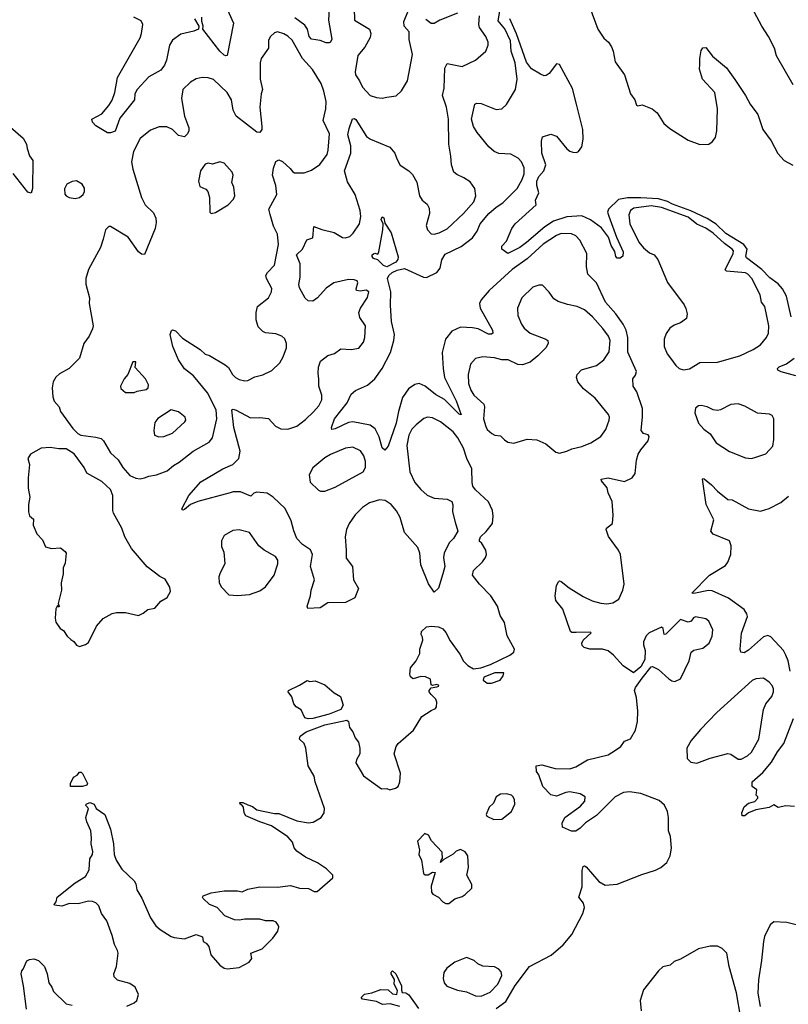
# Model space of a CAD drawing. Extents: x 1550320 to 1685906, y 509093 to 640511.
# Tile 509 of 532: x 1627840 to 1633044, y 629999 to 636668. Entities that reach past the tile are written whole.
import ezdxf

# ---------------------------------------------------------------- set-up
doc = ezdxf.new("R2010")
doc.units = 0

msp = doc.modelspace()

# ---------------------------------------------------------------- linework, layer by layer
at = {"layer": '0CON20XD'}
for points in [[(1629937.6, 636782.4), (1629930.3, 636665), (1629954.2, 636535.8), (1629945, 636516.7), (1629935, 636512), (1629915, 636512.5), (1629875, 636527.8), (1629815, 636535.4), (1629800, 636555), (1629788.2, 636605), (1629771, 636631), (1629701.7, 636681.7)], [(1629235, 636760), (1629286.9, 636645), (1629243.3, 636426.7), (1629235, 636422.5), (1629225, 636428), (1629194.3, 636455), (1629080, 636605), (1629082.5, 636625), (1629072.5, 636655), (1629073.3, 636685)], [(1631634.2, 631425.8), (1631565, 631437.3), (1631536.8, 631433.2), (1631475, 631409.2), (1631435, 631418.8), (1631382.9, 631475), (1631355, 631552.5), (1631340, 631575), (1631337.5, 631615), (1631375, 631622), (1631465.4, 631595.4), (1631565, 631594.5), (1631605, 631608.1), (1631685, 631654), (1631825, 631688.8), (1631875, 631720), (1631910, 631745), (1631935, 631782), (1631975, 631796.7), (1632010, 631855), (1632022.9, 631915), (1632025.5, 631985), (1632015, 632077.5), (1632003.2, 632125), (1632009.2, 632145), (1632055, 632208.1), (1632114.6, 632285.4), (1632125, 632288), (1632166.1, 632266.1), (1632234.2, 632204.2), (1632255, 632190), (1632275, 632186.2), (1632315, 632203.8), (1632372.5, 632325), (1632386, 632385), (1632405, 632398.6), (1632465, 632410.8), (1632507.1, 632445), (1632527.8, 632492.2), (1632533.3, 632535), (1632505, 632593.3), (1632485, 632609.2), (1632415, 632623.1), (1632402.1, 632617.9), (1632385.2, 632594.8), (1632365, 632587.5), (1632315, 632605.3), (1632215, 632506), (1632203.3, 632505), (1632196.7, 632545), (1632185, 632553.1), (1632101.4, 632515), (1632081.9, 632495), (1632063.1, 632455), (1632062.9, 632435), (1632075.7, 632395), (1632071.9, 632335), (1632045, 632285.8), (1631995, 632244), (1631925, 632291.2), (1631860.8, 632365), (1631825, 632394.2), (1631785, 632405.6), (1631700, 632405), (1631662.5, 632415), (1631649.3, 632429.3), (1631646.2, 632445), (1631656, 632465), (1631708.8, 632515), (1631705, 632520), (1631606.5, 632516.5), (1631578, 632518), (1631568.8, 632525), (1631516.2, 632675), (1631468.8, 632735), (1631466.2, 632765), (1631474.2, 632835.8), (1631488.3, 632861.7), (1631495, 632866.7), (1631505, 632863.8), (1631559.1, 632819.1), (1631655, 632760.5), (1631715, 632731.1), (1631775, 632715.6), (1631815, 632710.8), (1631855, 632718), (1631895.6, 632744.4), (1631924.2, 632805), (1631932, 632845), (1631908.6, 633045), (1631894.2, 633075), (1631827.3, 633167.3), (1631810, 633215), (1631812.5, 633225), (1631852.5, 633255), (1631858, 633312), (1631852, 633405), (1631823.6, 633463.6), (1631816.8, 633496.8), (1631778.8, 633545), (1631777.5, 633555), (1631825, 633565.8), (1631935, 633540), (1631985.9, 633564.1), (1632006, 633594), (1632015.8, 633685), (1632027.1, 633725), (1632044.5, 633755.5), (1632095.8, 633815), (1632101.2, 633845), (1632095, 633856.7), (1632062.5, 633865), (1632048.8, 633885), (1632057.7, 633977.7), (1632055.8, 634035.8), (1632017.9, 634147.9), (1631992.5, 634185), (1631991.2, 634235), (1632009.5, 634260.5), (1632016, 634285), (1631956.8, 634416.8), (1631957.5, 634515), (1631945.9, 634565), (1631925.9, 634605.9), (1631876.6, 634675), (1631805.2, 634755.2), (1631744.6, 634885), (1631686.9, 634945), (1631678.1, 634995), (1631680.6, 635085), (1631631.4, 635175), (1631604.7, 635204.7), (1631575, 635218.2), (1631505, 635220), (1631475, 635207.1), (1631385, 635148.8), (1631275, 635047.5), (1631175, 634977.3), (1631019.1, 634835), (1630965, 634771.4), (1630953.9, 634745), (1630957.9, 634715), (1631041.4, 634565), (1631043.8, 634545), (1631035, 634538), (1631015, 634538.9), (1630945, 634574.5), (1630905, 634581.2), (1630825, 634585.4), (1630765, 634558.9), (1630723.8, 634505), (1630701.3, 634415), (1630706.5, 634305), (1630715.8, 634245.8), (1630795, 634087.5), (1630828.3, 633991.7), (1630815, 633995.8), (1630715, 634095.6), (1630655, 634129.5), (1630585, 634187.1), (1630545, 634203.3), (1630515, 634197.5), (1630472.6, 634167.4), (1630431.2, 634108.8), (1630403.8, 634015), (1630388.4, 633935), (1630335, 633780), (1630313, 633753), (1630295, 633767.5), (1630286.2, 633793.8), (1630272.5, 633842.5), (1630247, 633897), (1630212.2, 633922.2), (1630095, 633945.5), (1630065, 633940.6), (1629976.7, 633896.7), (1629952.5, 633892.5), (1629950, 633905), (1629971.2, 633965), (1630057.6, 634072.4), (1630085, 634132.5), (1630114.3, 634155.7), (1630195, 634192.2), (1630244.2, 634235.8), (1630293.4, 634306.6), (1630351.1, 634415), (1630373.6, 634495), (1630377.1, 634535), (1630358.1, 634625), (1630350, 634735), (1630353.4, 634825), (1630329.5, 634915), (1630338.1, 634935), (1630360.9, 634955), (1630395, 634972.8), (1630445, 634983.1), (1630574.6, 634924.6), (1630595, 634922.5), (1630664.4, 634955), (1630686, 634985), (1630698.2, 635041.8), (1630720.9, 635079.1), (1630828.1, 635131.9), (1630905, 635191.8), (1630936.9, 635235), (1630956.7, 635285), (1631015.5, 635355), (1631065, 635398.5), (1631112, 635428), (1631207.5, 635525), (1631242.5, 635585), (1631256.6, 635625), (1631256.2, 635665), (1631236.7, 635705), (1631215, 635729.4), (1631165, 635757.5), (1631085, 635762.7), (1631052.5, 635775), (1631016.9, 635806.9), (1630937.3, 635905), (1630911.8, 635945), (1630899.7, 635995), (1630922, 636095), (1630935, 636102), (1630965, 636100.8), (1631065, 636060.8), (1631105, 636064), (1631136.9, 636093.1), (1631197.8, 636195), (1631207.9, 636265), (1631194.2, 636375), (1631168, 636455), (1631164, 636525), (1631125, 636606.2), (1631079.6, 636659.6), (1631090.7, 636725)], [(1630104.2, 636745), (1630105.8, 636665.8), (1630207.5, 636605), (1630217.5, 636575), (1630213.3, 636546.7), (1630177.6, 636482.4), (1630129.4, 636425), (1630111.1, 636315), (1630113.1, 636295), (1630141.4, 636255), (1630161.1, 636211.1), (1630213.3, 636155), (1630255, 636141.2), (1630295, 636136.2)], [(1630295, 636136.2), (1630325, 636143.3), (1630388.3, 636151.7), (1630425, 636187.5), (1630465.8, 636254.2), (1630498.3, 636431.7), (1630475.7, 636535), (1630477.5, 636585), (1630443.3, 636623.3), (1630441.5, 636655), (1630470.4, 636725)], [(1630805, 636711.9), (1630685, 636665.8), (1630645, 636642.5), (1630625, 636643.4), (1630588.6, 636668.6)], [(1631700.4, 636750.4), (1631753.6, 636605), (1631795, 636543.5), (1631826, 636516), (1631846.7, 636485), (1631858.8, 636455), (1631872.1, 636382.1), (1631934.1, 636294.1), (1631974.4, 636165), (1632004.5, 636124.5), (1632015, 636090), (1632025, 636085.8), (1632055, 636091.1), (1632122, 636065), (1632155, 636037.5), (1632200.6, 635965), (1632241.6, 635931.6), (1632365, 635852.9), (1632445, 635822.5), (1632505.4, 635824.6), (1632528.3, 635841.7), (1632550.4, 635869.6), (1632561.1, 635915), (1632564.5, 636065), (1632546.2, 636176.2), (1632463.5, 636265), (1632443.8, 636333.8), (1632444.4, 636365.6), (1632444.4, 636405.6), (1632455, 636460), (1632465, 636477.5), (1632485, 636478.8), (1632530.3, 636420.3), (1632625, 636341.4), (1632683.1, 636263.1), (1632754.5, 636155), (1632786, 636096), (1632836.6, 636026.6), (1632871.2, 635925), (1632927.6, 635847.6), (1632972.7, 635762.7), (1633015, 635714.5), (1633075, 635683.6)], [(1633077, 636227), (1632965, 636423.3), (1632950.8, 636475), (1632910.8, 636555), (1632863.8, 636623.8), (1632812.2, 636722.2)], [(1629023.3, 636675), (1629052.5, 636625), (1629050, 636605), (1629019.2, 636590.8), (1628930.4, 636569.6), (1628875, 636530.6), (1628854.7, 636495), (1628833.5, 636395), (1628819.2, 636360.8), (1628795, 636326.7), (1628755.5, 636304.5), (1628715, 636281.2), (1628635, 636196.2), (1628619.2, 636165), (1628616.2, 636125), (1628517.9, 636002.1), (1628485, 635913.3), (1628455, 635902.5), (1628435, 635902.5), (1628355, 635948.8), (1628332.5, 635975), (1628327.5, 635995), (1628395, 636030), (1628443, 636087), (1628465, 636123.3), (1628484.4, 636175), (1628502.4, 636277.6), (1628655, 636546), (1628665.4, 636575), (1628673.3, 636635), (1628661.1, 636661.1), (1628612.5, 636685)], [(1630625, 632560), (1630675, 632556.2), (1630705, 632542.5), (1630725, 632517.5), (1630755, 632460), (1630820.9, 632370.9), (1630845, 632324), (1630873.8, 632295), (1630912, 632272), (1630961.7, 632278.3), (1631028.1, 632301.9), (1631159.4, 632365), (1631185.7, 632385), (1631190, 632405), (1631140, 632495), (1631121.2, 632585), (1631093.4, 632633.4), (1631075.4, 632695.4), (1631030.6, 632765), (1630954, 632845), (1630906.2, 632905), (1630912.7, 632937.3), (1630973.9, 632996.1), (1630993.3, 633025), (1631000, 633045), (1630996.2, 633075), (1630966.7, 633125), (1630953.3, 633135), (1630953.8, 633145), (1630960, 633165), (1630998.3, 633201.7), (1631040, 633255), (1631046.2, 633305), (1631041.2, 633345), (1631015, 633403.3), (1630925, 633483.3), (1630908.3, 633508.3), (1630902.5, 633532.5), (1630901.1, 633625), (1630866.9, 633696.9), (1630844, 633765), (1630805.7, 633835.7), (1630775, 633877.5), (1630688, 633945), (1630635, 633971.4), (1630600, 633975), (1630575, 633967.5), (1630523.1, 633925), (1630495, 633894.3), (1630473.4, 633853.4), (1630461.2, 633785), (1630481.1, 633605), (1630515, 633533.1), (1630555, 633485.6), (1630598.6, 633448.6), (1630645, 633427.1), (1630735, 633421.4), (1630765.8, 633405.8), (1630771.7, 633381.7), (1630770, 633335), (1630788.8, 633265), (1630806.7, 633205), (1630776.7, 633155), (1630746.7, 633125), (1630714.5, 633055.5), (1630710, 633025), (1630718, 632965), (1630705.8, 632915), (1630675, 632817.5), (1630645, 632790), (1630607.3, 632847.3), (1630555.8, 632975), (1630548.5, 633055), (1630535, 633093.8), (1630445, 633194), (1630415.9, 633295.9), (1630391.9, 633341.9), (1630354.4, 633385), (1630315, 633410.5), (1630275, 633416.8), (1630207.5, 633395), (1630160, 633365), (1630110.9, 633315), (1630070, 633255), (1630052.9, 633215), (1630044.5, 633165), (1630049.5, 633075), (1630050.5, 633020.5), (1630093.8, 632965), (1630100, 632875), (1630133.3, 632815), (1630108.3, 632751.7), (1630045, 632720), (1629925, 632718.8), (1629875, 632684), (1629791.2, 632681.2), (1629786.7, 632695), (1629808.8, 632765), (1629812.5, 632805), (1629835.8, 632874.2), (1629809.2, 632965), (1629822, 633045), (1629807.7, 633077.7), (1629755, 633112.9), (1629715.7, 633155), (1629695.6, 633205.6), (1629678.6, 633275), (1629636.6, 633356.6), (1629555, 633434.6), (1629515, 633461.8), (1629445, 633468.9), (1629425, 633460.8), (1629405, 633440), (1629335, 633469.5), (1629285, 633469.4), (1629265, 633463.3), (1629045, 633404.2), (1628996, 633384), (1628955, 633350), (1628945, 633346.7), (1628936.7, 633355), (1628983.8, 633445), (1629065, 633538), (1629214.2, 633625), (1629282.9, 633655), (1629324.5, 633695), (1629332.7, 633745), (1629289.2, 633905), (1629275, 634026.2), (1629285, 634030), (1629305, 634024.4), (1629401.3, 633971.3), (1629465, 633974.4), (1629525, 633966), (1629571.4, 633915), (1629607, 633897), (1629655, 633895.5), (1629716.2, 633916.2), (1629775, 633960), (1629828.5, 634011.5), (1629865, 634053.1), (1629886, 634094), (1629885.5, 634125), (1629864, 634185), (1629865.9, 634234.1), (1629860, 634275), (1629862.2, 634315), (1629875.7, 634355), (1629925, 634394.3), (1629972.2, 634407.8), (1630015, 634438.9), (1630085, 634434.2), (1630135, 634443.8), (1630168, 634485), (1630177.5, 634515), (1630180.8, 634595), (1630141.7, 634651.7), (1630135.6, 634685), (1630147.8, 634715), (1630195, 634786), (1630204.5, 634824.5), (1630185.8, 634835.8), (1630145, 634830.6), (1630121.2, 634835), (1630116.9, 634845), (1630128.5, 634885), (1630125, 634900), (1630105, 634907.1), (1630065, 634907.7), (1629966, 634885), (1629915, 634848.9), (1629856, 634784), (1629825, 634762.5), (1629792.5, 634765), (1629773, 634783), (1629735, 634851.2), (1629729.6, 634875), (1629738.9, 634925), (1629738.2, 635015), (1629712.8, 635075), (1629755.5, 635115), (1629783.4, 635176.6), (1629825, 635190), (1629832.3, 635267.7), (1629885, 635246.2), (1629967.8, 635227.8), (1630025, 635193.1), (1630045, 635191.1), (1630075, 635200.6), (1630098.3, 635221.7), (1630140.6, 635285), (1630150, 635335), (1630145.4, 635375), (1630110, 635485), (1630059.9, 635569.9), (1630037.8, 635645), (1630082.5, 635765), (1630081.4, 635815), (1630062.4, 635887.6), (1630070.9, 635930.9), (1630092.5, 635997.5), (1630105, 635999.2), (1630115, 635992.9), (1630187.1, 635877.1), (1630215, 635859.1), (1630346, 635805), (1630380.8, 635765), (1630392.5, 635725), (1630415, 635683.3), (1630475, 635644), (1630500.3, 635620.3), (1630528.3, 635568.3), (1630545.8, 635475), (1630565, 635446), (1630598.3, 635418.3), (1630612.4, 635392.4), (1630614.4, 635355), (1630591.2, 635275), (1630600, 635245), (1630625, 635217.5), (1630645, 635215.6), (1630680, 635225), (1630735, 635251.9), (1630845, 635355.6), (1630914.3, 635435), (1630927.1, 635475), (1630921.2, 635525), (1630889.7, 635569.7), (1630847.1, 635597.1), (1630798.8, 635618.8), (1630780, 635635), (1630764, 635685), (1630760, 635745), (1630744.4, 635825), (1630742.2, 635995), (1630730.5, 636075), (1630703.5, 636155), (1630713.6, 636205), (1630719.1, 636340.9), (1630735, 636371.2), (1630835, 636351.4), (1630926.2, 636395), (1630996, 636455), (1631012, 636495), (1631010.8, 636515), (1630995.7, 636555), (1630952.2, 636615), (1630947.8, 636635), (1630952.5, 636695)], [(1633063.4, 634655), (1633031.6, 634795), (1633005.3, 634845), (1632975, 634879.7), (1632919, 634919), (1632865.9, 634975.9), (1632760.4, 635055), (1632756.5, 635066.5), (1632765.5, 635115), (1632743.5, 635145), (1632620.3, 635220.3), (1632555, 635282.5), (1632495, 635320.8), (1632385, 635373.1), (1632259.3, 635419.3), (1632225, 635437.1), (1632165, 635453.8), (1632045, 635462.8), (1631955, 635461), (1631895, 635450.1), (1631827.1, 635385), (1631820, 635365), (1631827.7, 635337.7), (1631879.6, 635195), (1631925.8, 635095), (1631923.6, 635066.4), (1631905, 635053.3), (1631885, 635052.5), (1631876.7, 635065), (1631868.7, 635098.7), (1631845, 635138.8), (1631825.5, 635195), (1631778.2, 635258.2), (1631705, 635313.4), (1631645, 635340.4), (1631545, 635333), (1631455, 635304), (1631395.7, 635264.3), (1631271, 635159), (1631225.6, 635125), (1631145, 635083.8), (1631103.3, 635113.3), (1631103.3, 635135), (1631135, 635167.5), (1631172.5, 635255), (1631194.3, 635285), (1631336, 635415), (1631332.9, 635445), (1631354.4, 635495), (1631340.3, 635545), (1631340.3, 635575), (1631355, 635605.6), (1631387.9, 635645), (1631401.8, 635685), (1631374.7, 635765), (1631373.8, 635846.2), (1631380, 635875), (1631435, 635892.5), (1631475, 635878.8), (1631545, 635794.3), (1631565, 635778.1), (1631585, 635771.4), (1631610.5, 635769.5), (1631623.3, 635775), (1631645, 635808), (1631655, 635860), (1631652.1, 635925), (1631609.7, 636095), (1631582.9, 636202.9), (1631495, 636365.8), (1631475, 636368.6), (1631425, 636304.3), (1631405, 636289.2), (1631391.7, 636288.3), (1631365, 636298.5), (1631306, 636336), (1631271, 636381), (1631203.3, 636573.3), (1631158.4, 636675)], [(1628655, 633558.9), (1628685, 633564.6), (1628715, 633576.2), (1628765, 633584.4), (1628838.3, 633611.7), (1628880.3, 633649.7), (1628919.5, 633670.5), (1629015, 633745.6), (1629123, 633807), (1629145.6, 633835), (1629174.1, 633965), (1629169.2, 634025), (1629111.7, 634141.7), (1629016.1, 634255), (1628955, 634303.6), (1628913.9, 634365), (1628876, 634455), (1628858.8, 634535), (1628867, 634563), (1628875, 634567.5), (1628895, 634561.2), (1628941.7, 634511.7), (1629062, 634435), (1629095, 634403.3), (1629125, 634392.9), (1629231.4, 634331.4), (1629252.4, 634312.4), (1629281.4, 634265), (1629301.2, 634245), (1629325, 634230.8), (1629365, 634222), (1629385, 634224.2), (1629431.3, 634248.7), (1629486.4, 634263.6), (1629547.6, 634292.4), (1629600.8, 634345), (1629622.5, 634385), (1629646, 634445), (1629646.2, 634475), (1629635.8, 634505.8), (1629614.2, 634524.2), (1629575, 634540), (1629505, 634547.1), (1629485.6, 634555.6), (1629455, 634588.8), (1629440, 634635), (1629440, 634685), (1629449.2, 634725), (1629523.8, 634785), (1629545.7, 634824.3), (1629547, 634847), (1629510, 634915), (1629506.9, 634935), (1629518.1, 634955), (1629565.6, 635005), (1629591.1, 635145), (1629585.3, 635215.3), (1629558.9, 635268.9), (1629535, 635348.8), (1629527.1, 635385), (1629581.1, 635485), (1629574.5, 635545), (1629552.2, 635615), (1629558.3, 635661.7), (1629575, 635706.7), (1629595, 635718), (1629618.3, 635708.3), (1629670.9, 635660.9), (1629687.9, 635637.9), (1629701.3, 635631.3), (1629765, 635631.9), (1629815, 635648.6), (1629871.9, 635688.1), (1629921.1, 635755), (1629928.9, 635785), (1629938.2, 635895), (1629895.5, 635985.5), (1629913.6, 636065), (1629913.8, 636115), (1629899.2, 636185), (1629880, 636235), (1629821.7, 636331.7), (1629754.4, 636405), (1629685, 636530), (1629655, 636557.5), (1629627, 636573), (1629585, 636586.7), (1629565, 636580), (1629537.5, 636555), (1629525, 636530), (1629523.9, 636476.1), (1629475.6, 636405), (1629466.9, 636375), (1629468.6, 636265), (1629484.4, 636195), (1629474.4, 636165), (1629465.5, 636075), (1629478.6, 635945), (1629478, 635925), (1629466.7, 635905), (1629445, 635905.8), (1629305, 636015.8), (1629285.5, 636055.5), (1629273.8, 636125), (1629245, 636175.6), (1629152.4, 636262.4), (1629115.8, 636274.2), (1629075, 636277.5), (1629035, 636268), (1628996.2, 636245), (1628944.4, 636195.6), (1628934.2, 636134.2), (1628955.5, 636015), (1628975, 635960), (1628984.4, 635935), (1628984.4, 635915), (1628975, 635894.2), (1628954.5, 635875.5), (1628914.1, 635884.1), (1628875, 635925.5), (1628835, 635942.2), (1628785, 635941.9), (1628725, 635920), (1628655, 635864.2), (1628609.1, 635775), (1628596.4, 635705), (1628606.4, 635655), (1628665, 635463.3), (1628689.2, 635415), (1628745, 635361.2), (1628762, 635325), (1628764, 635295), (1628755.8, 635255), (1628685, 635077.5), (1628665, 635080), (1628645, 635096.2), (1628574.5, 635194.5), (1628455, 635266.7), (1628443, 635267), (1628420, 635245), (1628405, 635182.5), (1628386.7, 635125), (1628304.6, 634975.4), (1628287.8, 634915), (1628287.9, 634877.9), (1628312.5, 634785), (1628310, 634745), (1628336.7, 634595), (1628333.3, 634575), (1628308.8, 634525), (1628273.8, 634475), (1628244, 634375), (1628175, 634306), (1628110, 634270), (1628083.6, 634246.4), (1628065.4, 634215), (1628058.8, 634175), (1628064.2, 634114.2), (1628073.1, 634085), (1628107.1, 634045), (1628115.8, 634015), (1628198.8, 633898.8), (1628232.5, 633865), (1628254, 633854), (1628355, 633841.2), (1628390.5, 633830.5), (1628406.2, 633815), (1628454.3, 633735), (1628506.7, 633686.7), (1628537.3, 633635), (1628585, 633581.5), (1628625, 633562.7), (1628655, 633558.9)], [(1627726.2, 635985), (1627863.3, 635865), (1627886.7, 635825), (1627890, 635795), (1627906.4, 635746.4), (1627928.8, 635715), (1627925.7, 635524.3), (1627916.7, 635493.3), (1627895, 635500), (1627795.7, 635625.7)], [(1629136.4, 635356.4), (1629165, 635362), (1629250.8, 635415), (1629287.9, 635452.1), (1629296.2, 635475), (1629290, 635535), (1629276.4, 635566.4), (1629284, 635615), (1629278.1, 635635), (1629225, 635695.8), (1629195, 635706.2), (1629145, 635690), (1629115, 635696.2), (1629095, 635689.2), (1629064.5, 635645), (1629050.5, 635575), (1629058.8, 635538.8), (1629100.7, 635520.7), (1629113.9, 635503.9), (1629123.9, 635463.9), (1629126.7, 635365), (1629136.4, 635356.4)], [(1628215, 635457.5), (1628245, 635464.2), (1628268.8, 635485), (1628277.5, 635505), (1628277.9, 635527.9), (1628263.2, 635553.2), (1628225, 635575.8), (1628195, 635572.5), (1628158, 635555), (1628142.3, 635522.3), (1628145.9, 635485.9), (1628154.3, 635474.3), (1628175, 635464), (1628215, 635457.5)], [(1632335, 634296.7), (1632375, 634304.5), (1632444.6, 634345.4), (1632565, 634348.5), (1632715, 634391.8), (1632805, 634435.5), (1632855, 634466.7), (1632896.9, 634515), (1632909.4, 634545), (1632913.1, 634595), (1632885.5, 634725.5), (1632863.5, 634755), (1632854.5, 634804.5), (1632796.5, 634915), (1632770.6, 634945), (1632755, 634953.1), (1632625, 634964.6), (1632617.3, 634975), (1632670.5, 635085), (1632671.9, 635101.9), (1632665, 635114.5), (1632611.3, 635151.3), (1632535, 635222.2), (1632485, 635255.2), (1632425, 635283.7), (1632365, 635329.6), (1632185, 635397.3), (1632115, 635408.6), (1631997.2, 635392.8), (1631974.7, 635375.3), (1631963.8, 635346.2), (1631971.8, 635285), (1632030.8, 635160.9), (1632062.8, 635122.8), (1632105, 635090), (1632135.8, 635075), (1632161.1, 635045), (1632225, 634887.5), (1632338, 634738), (1632351.3, 634711.3), (1632358.9, 634675), (1632355, 634643.8), (1632315, 634616), (1632270.9, 634599.1), (1632241.4, 634578.6), (1632218.1, 634541.9), (1632204.5, 634505.5), (1632203.3, 634455), (1632223.3, 634405), (1632245.6, 634375), (1632281.9, 634325), (1632305.4, 634305.4), (1632335, 634296.7)], [(1630325, 634994.8), (1630303.1, 635003.1), (1630265, 635041.2), (1630235, 635050), (1630226.7, 635065), (1630226.7, 635075), (1630235, 635083.3), (1630245, 635086.7), (1630265, 635080), (1630271.2, 635095), (1630297.5, 635245), (1630300, 635285), (1630286.7, 635315), (1630295, 635332.5), (1630305.9, 635325.9), (1630311.2, 635291.2), (1630355.5, 635225.5), (1630401.9, 635061.9), (1630400.3, 635045), (1630385.4, 635025), (1630325, 634994.8)], [(1631495, 633732.5), (1631545, 633746.2), (1631577.3, 633762.7), (1631645, 633777.1), (1631707.6, 633802.4), (1631774.2, 633845.8), (1631808.5, 633891.5), (1631830.5, 633955), (1631833.1, 633975), (1631827.5, 633995), (1631735.6, 634105), (1631657.3, 634167.3), (1631618.9, 634215), (1631610, 634245), (1631614.4, 634265), (1631644, 634296), (1631745, 634325.5), (1631795.6, 634365), (1631831.4, 634418.6), (1631838.5, 634495), (1631825.6, 634525), (1631787.4, 634577.4), (1631718.1, 634655), (1631665, 634704), (1631615, 634725.7), (1631548.3, 634738.3), (1631485, 634760.6), (1631457.4, 634777.4), (1631425, 634823.8), (1631380.5, 634870.5), (1631355, 634870), (1631315, 634855.8), (1631240, 634785), (1631210, 634715), (1631212.9, 634665), (1631237.8, 634605), (1631255, 634580), (1631295.3, 634545.3), (1631403.3, 634505), (1631415.8, 634495), (1631418.1, 634475), (1631402.5, 634445), (1631349.1, 634390.9), (1631295, 634348.2), (1631245, 634330), (1631213.1, 634333.1), (1631147.5, 634365), (1631105, 634363.6), (1631055, 634377.1), (1630975, 634385.5), (1630925, 634372.5), (1630892.9, 634335), (1630875.5, 634265), (1630879.2, 634205), (1630895, 634158), (1630914, 634124), (1630982.2, 634065), (1630986.4, 634045), (1630979.2, 633965), (1630995, 633912.5), (1631005, 633892.9), (1631035.5, 633865.5), (1631057.5, 633855), (1631095, 633850), (1631121.7, 633821.7), (1631145, 633807.5), (1631185, 633799.6), (1631275, 633828.1), (1631341.7, 633821.7), (1631402.5, 633795), (1631469.3, 633739.3), (1631495, 633732.5)], [(1633095, 634256.9), (1632995, 634282.9), (1632973.3, 634295), (1632970, 634305), (1632983.2, 634316.8), (1633032.1, 634337.9), (1633084.4, 634375.6)], [(1628615, 634142.5), (1628635, 634152.5), (1628695, 634162.5), (1628710, 634175), (1628712.5, 634195), (1628692.5, 634235), (1628621.7, 634311.7), (1628625, 634350), (1628605, 634350), (1628572.5, 634265), (1628547.5, 634235), (1628522.5, 634185), (1628525, 634170), (1628555, 634142.5), (1628615, 634142.5)], [(1632795, 633696), (1632825, 633704.2), (1632892.3, 633727.7), (1632939.5, 633780.5), (1632945.8, 633825), (1632946.2, 633965), (1632935, 633987.5), (1632915.9, 633995.9), (1632835, 634002.9), (1632750.2, 634050.2), (1632705, 634065.6), (1632655, 634061.1), (1632585, 634026), (1632565, 634022), (1632535, 634026), (1632495, 634045.7), (1632455, 634055.8), (1632435, 634052), (1632415, 634036.2), (1632410, 634005), (1632436.2, 633935), (1632471.2, 633895), (1632514.3, 633864.3), (1632555, 633801.2), (1632645, 633743.8), (1632755, 633700), (1632795, 633696)], [(1628782.3, 633842.3), (1628815, 633844.3), (1628875, 633867.1), (1628958, 633945), (1628963.8, 633955), (1628960, 633975), (1628915, 634013.3), (1628865, 634026.7), (1628775, 633967.5), (1628755, 633940), (1628747.5, 633885), (1628752.5, 633855), (1628782.3, 633842.3)], [(1628245, 632423.8), (1628285, 632436.2), (1628305, 632450), (1628360.3, 632559.7), (1628405, 632612), (1628465, 632646), (1628495, 632654), (1628555, 632653.3), (1628645, 632632.5), (1628675, 632647.5), (1628706.7, 632673.3), (1628755, 632683.3), (1628795, 632730), (1628838.8, 632755), (1628860, 632795), (1628856, 632825), (1628825, 632878.8), (1628787.9, 632897.9), (1628702.4, 632962.4), (1628595.6, 633085.6), (1628551.5, 633165), (1628530.3, 633225), (1628475.3, 633325.3), (1628470.3, 633345), (1628470.8, 633445), (1628455, 633486.9), (1628395, 633540), (1628295, 633596.2), (1628275, 633636.2), (1628207.7, 633727.7), (1628155, 633762.5), (1628105, 633761.2), (1628045, 633770), (1627985, 633766.2), (1627912.5, 633725), (1627893.8, 633695), (1627906, 633655), (1627895.8, 633565), (1627896, 633495), (1627908.8, 633435), (1627898.8, 633385), (1627900, 633335), (1627905, 633307.5), (1627932.5, 633285), (1627930, 633245), (1627956.2, 633185), (1627993.8, 633145), (1628015, 633098.8), (1628055, 633086), (1628115, 633090), (1628147, 633067), (1628153.8, 633055), (1628147.3, 632987.3), (1628134.4, 632955), (1628134.4, 632915), (1628120.6, 632855), (1628122.5, 632805), (1628100, 632715), (1628106.2, 632695), (1628105, 632690), (1628095, 632700), (1628085, 632677.5), (1628080, 632615), (1628085, 632586.7), (1628112.5, 632545), (1628135, 632530), (1628161.9, 632491.9), (1628185, 632471.1), (1628206.6, 632456.6), (1628225, 632431.2), (1628245, 632423.8)], [(1629905, 633474.2), (1629975, 633501.4), (1630165.6, 633605), (1630180, 633635), (1630182.2, 633675), (1630169.4, 633715), (1630147.4, 633747.4), (1630095, 633772.5), (1630045, 633767.1), (1629945, 633723.3), (1629905, 633699.5), (1629825, 633633.1), (1629798.5, 633585), (1629806.6, 633536.6), (1629862.4, 633482.4), (1629875.7, 633475.7), (1629905, 633474.2)], [(1633057.3, 632255), (1633043.3, 632325), (1633028, 632365), (1633011.5, 632395), (1632925, 632488.1), (1632905, 632497.8), (1632875, 632488.6), (1632775, 632398.6), (1632745, 632380), (1632723.6, 632383.6), (1632718.8, 632405), (1632727, 632513), (1632767.8, 632625), (1632764.3, 632645), (1632745, 632672.5), (1632639.2, 632749.2), (1632529.2, 632799.2), (1632503.1, 632803.1), (1632405, 632781.5), (1632390, 632785), (1632510, 632905), (1632617.9, 632972.1), (1632633.8, 632995), (1632653.8, 633045), (1632657.5, 633105), (1632645, 633137.5), (1632535, 633182.5), (1632520, 633205), (1632540.7, 633280.7), (1632488.8, 633385), (1632463.8, 633555), (1632465, 633560), (1632475, 633557.5), (1632525, 633518.1), (1632564.6, 633474.6), (1632635, 633417.5), (1632665, 633416.7), (1632775, 633355.5), (1632855, 633339.6), (1632915, 633356.6), (1632992.8, 633397.2), (1633045, 633440.9)], [(1629315, 632767.5), (1629395, 632774.3), (1629465, 632800), (1629503.4, 632826.6), (1629563.1, 632905), (1629587.6, 632982.4), (1629588.3, 633008.3), (1629571.7, 633031.7), (1629493.8, 633075), (1629458.8, 633105), (1629395.7, 633195.7), (1629325, 633212.9), (1629281.7, 633208.3), (1629224.5, 633175.5), (1629205, 633137.5), (1629205, 633100), (1629221.7, 633061.7), (1629228, 632985), (1629194, 632915), (1629188.8, 632895), (1629191.2, 632855), (1629206.7, 632825), (1629255, 632772), (1629315, 632767.5)], [(1628565, 629985.8), (1628615, 630009.2), (1628633.8, 630025), (1628643.8, 630065), (1628621.2, 630115), (1628585, 630140), (1628502.3, 630162.3), (1628478.8, 630185), (1628477.5, 630205), (1628495.7, 630255), (1628505.7, 630345), (1628502.7, 630362.7), (1628480.8, 630405), (1628465.4, 630465.4), (1628428.6, 630565), (1628392.5, 630615), (1628375, 630666.7), (1628355, 630686.2), (1628333.6, 630696.4), (1628305, 630696.7), (1628235, 630678.8), (1628177.5, 630682.5), (1628125, 630663.3), (1628075, 630670), (1628072.5, 630675), (1628087, 630693), (1628092.5, 630725), (1628215, 630822.5), (1628286, 630865), (1628310.3, 630909.7), (1628314.3, 630985), (1628332.9, 631015), (1628334.5, 631035), (1628323.2, 631085), (1628326.2, 631125), (1628320.6, 631175), (1628294.3, 631235), (1628288, 631265), (1628306, 631325), (1628286.7, 631345), (1628288.8, 631355), (1628315, 631366.4), (1628343.3, 631355), (1628356.7, 631325), (1628416.9, 631285), (1628455.5, 631185), (1628474.6, 631085), (1628478.5, 631015), (1628492.2, 630975), (1628530.8, 630915), (1628615.6, 630835), (1628625.6, 630815), (1628632.7, 630775), (1628667.3, 630717.3), (1628725, 630584), (1628761.4, 630531.4), (1628790.8, 630505), (1628865, 630457.5), (1628885, 630450.8), (1628955, 630442), (1629035, 630472.5), (1629077, 630457), (1629082.5, 630425), (1629103, 630413), (1629120.7, 630390.7), (1629134.2, 630334.2), (1629195, 630264), (1629225, 630243.1), (1629245, 630239.2), (1629325, 630249.4), (1629393.8, 630285), (1629410.7, 630309.3), (1629403.8, 630346.2), (1629481.2, 630375), (1629553.6, 630446.4), (1629587.1, 630495), (1629594, 630525), (1629590.8, 630535), (1629575.4, 630555.4), (1629555, 630564.3), (1629505, 630564.2), (1629465, 630575.7), (1629365, 630576.2), (1629325, 630568), (1629295, 630572), (1629229.5, 630599.5), (1629177.5, 630655), (1629125, 630676.2), (1629082.5, 630715), (1629077.5, 630725), (1629082.5, 630735), (1629135, 630754), (1629225, 630767.5), (1629315, 630768), (1629345, 630760), (1629385, 630778.8), (1629465, 630795.8), (1629585, 630792.9), (1629674.1, 630804.1), (1629735, 630786.7), (1629795, 630783.8), (1629834.3, 630764.3), (1629854.2, 630764.2), (1629958.8, 630855), (1629960, 630875), (1629917.2, 630917.2), (1629856.4, 630956.4), (1629775.8, 630995.8), (1629716.8, 631036.8), (1629698.8, 631058.8), (1629687.1, 631097.1), (1629655, 631134.5), (1629545, 631208.1), (1629465, 631234.5), (1629371.2, 631275), (1629359.2, 631295), (1629353.9, 631333.9), (1629346.7, 631346.7), (1629332.5, 631355), (1629330, 631365), (1629350, 631365), (1629385, 631351.2), (1629415, 631338.8), (1629445.6, 631315.6), (1629565, 631291.2), (1629595, 631291.5), (1629715, 631242.5), (1629795, 631227.9), (1629827.4, 631232.6), (1629880.5, 631265), (1629901.1, 631295), (1629904.5, 631325), (1629839.4, 631505), (1629834.5, 631545), (1629793.4, 631615), (1629777.1, 631735), (1629765, 631766.2), (1629733.8, 631795), (1629739.2, 631815), (1629778.6, 631845), (1629905, 631892.9), (1630055, 631923.8), (1630066.2, 631915), (1630072, 631875), (1630095.7, 631845), (1630111.2, 631805), (1630133.9, 631773.9), (1630142, 631732), (1630143.3, 631695), (1630120, 631655), (1630116.7, 631635), (1630167, 631547), (1630288.3, 631458.3), (1630325, 631460), (1630345, 631452.5), (1630385, 631463.3), (1630402.5, 631475), (1630413.3, 631505), (1630418.8, 631565), (1630376, 631695), (1630388, 631745), (1630401.2, 631765), (1630506.2, 631855), (1630561.7, 631948.3), (1630625, 631990), (1630655, 632002.5), (1630662.5, 632015), (1630663.3, 632045), (1630656.7, 632065), (1630625, 632097.5), (1630612.5, 632115), (1630612.5, 632125), (1630625, 632142.5), (1630665, 632150), (1630677.5, 632155), (1630675, 632160), (1630665, 632166.2), (1630635, 632157.5), (1630625, 632162.5), (1630620.7, 632200.7), (1630587.3, 632217.3), (1630555, 632218.8), (1630503.6, 632203.6), (1630486.4, 632216.4), (1630481.2, 632235), (1630485, 632277.5), (1630523.6, 632326.4), (1630548.8, 632375), (1630550, 632405), (1630568.8, 632465), (1630567.5, 632485), (1630557.5, 632505), (1630560, 632525), (1630595, 632556.7), (1630625, 632560)], [(1631035, 632173.8), (1631092.5, 632195), (1631113.3, 632225), (1631117.5, 632245), (1631057.5, 632245), (1630983.3, 632215), (1630977.5, 632195), (1630992.7, 632182.7), (1631005, 632174), (1631035, 632173.8)], [(1629791.8, 631931.8), (1629769.2, 631939.2), (1629745, 631993.3), (1629712, 632015), (1629696, 632035), (1629681.7, 632081.7), (1629657.5, 632115), (1629660, 632125), (1629735, 632161.2), (1629785, 632193.3), (1629805, 632186.7), (1629839.3, 632189.3), (1629905, 632163.3), (1629969.7, 632109.7), (1630012.5, 632085), (1630030, 632025), (1630014, 631995), (1629935.8, 631965), (1629825, 631934.7), (1629791.8, 631931.8)], [(1632425, 631633.1), (1632515, 631665.7), (1632635, 631697.1), (1632655, 631694), (1632705, 631660), (1632725, 631659.2), (1632768, 631682), (1632795, 631706), (1632844.4, 631795), (1632875, 631996.7), (1632891.1, 632035), (1632932.9, 632085), (1632944.3, 632115), (1632944.3, 632135), (1632935, 632158.8), (1632915, 632181.2), (1632875, 632208.8), (1632825, 632204.2), (1632798.3, 632191.7), (1632559.2, 631975), (1632450.5, 631859.5), (1632386.2, 631785), (1632357.5, 631735), (1632360, 631665), (1632385, 631640), (1632425, 631633.1)], [(1633085, 631340), (1633027, 631343), (1632975, 631332.5), (1632945, 631350), (1632915, 631331.2), (1632825, 631316.7), (1632773.9, 631296.1), (1632763.9, 631286.1), (1632750, 631275), (1632732.5, 631275), (1632728.8, 631295), (1632744.2, 631335.8), (1632775, 631361.2), (1632817, 631373), (1632837.5, 631395), (1632837.5, 631405), (1632827.5, 631415), (1632831.7, 631451.7), (1632800, 631475), (1632798.8, 631505), (1632870.7, 631569.3), (1632931.1, 631638.9), (1632970.7, 631709.3), (1633014.7, 631765.3), (1633079.2, 631935)], [(1628265, 631474.1), (1628182.5, 631475), (1628182.5, 631495), (1628203, 631537), (1628228.3, 631551.7), (1628245, 631572.5), (1628255, 631572.5), (1628265, 631562.5), (1628298.8, 631495), (1628295, 631483.6), (1628265, 631474.1)], [(1631065, 629971.5), (1631130.9, 630019.1), (1631195, 630126.4), (1631291.4, 630255), (1631438.1, 630331.9), (1631518.6, 630401.4), (1631578.5, 630471.5), (1631652.1, 630615), (1631664.4, 630654.4), (1631658.1, 630685), (1631625.9, 630725.9), (1631647.5, 630795), (1631647.1, 630905), (1631655, 630933.3), (1631665, 630936), (1631675, 630930), (1631761.6, 630831.6), (1631805, 630806.2), (1631885, 630812.2), (1632051.6, 630878.4), (1632145, 630907.1), (1632181.4, 630925), (1632220.9, 630959.1), (1632245, 631003.8), (1632253.6, 631056.4), (1632245.4, 631135.4), (1632233.5, 631175), (1632233.8, 631265), (1632225.8, 631305.8), (1632205, 631348.5), (1632170.6, 631380.6), (1632045, 631428.1), (1631968.5, 631438.5), (1631927.3, 631432.7), (1631871.5, 631405), (1631745, 631278), (1631670.9, 631229.1), (1631635, 631193.3), (1631605, 631172.5), (1631575, 631172.5), (1631515, 631200), (1631513.3, 631225), (1631531.2, 631265), (1631637.8, 631342.2), (1631667.1, 631375), (1631668.8, 631405), (1631634.2, 631425.8)], [(1631050.7, 631250.7), (1631105, 631253.8), (1631170, 631305), (1631192, 631355), (1631190.8, 631385), (1631182, 631405), (1631170, 631415), (1631135, 631425.6), (1631095, 631422.9), (1631066.9, 631405), (1631048.6, 631361.4), (1631017.5, 631335), (1630997.5, 631285), (1631003, 631273), (1631050.7, 631250.7)], [(1630745, 630682.5), (1630786.4, 630713.6), (1630835, 630730), (1630856.1, 630743.9), (1630900, 630785), (1630901.7, 630811.7), (1630866.7, 630875), (1630878, 630925), (1630873.3, 631005), (1630855, 631032.5), (1630825, 631046.7), (1630794.2, 631035.8), (1630775, 631016.7), (1630710.7, 630979.3), (1630690, 630960), (1630692.5, 630975), (1630703, 630987), (1630700.7, 631030.7), (1630627, 631107), (1630607.5, 631145), (1630583, 631157), (1630532.5, 631105), (1630547, 631043), (1630541.2, 631015), (1630561.2, 630975), (1630573.3, 630885), (1630586.2, 630876.2), (1630605, 630876), (1630635, 630894), (1630652.5, 630892.5), (1630625, 630800), (1630628.3, 630758.3), (1630637.5, 630745), (1630675.8, 630725.8), (1630705, 630693.3), (1630725, 630682.5), (1630745, 630682.5)], [(1633152.5, 630525), (1633035, 630552.5), (1632945, 630556.7), (1632921.7, 630538.3), (1632882.1, 630457.9), (1632876.4, 630425), (1632863.6, 630295), (1632841.8, 630165), (1632838.4, 630075), (1632853.2, 629985)], [(1632721.5, 629905), (1632692.3, 630077.7), (1632643.6, 630255), (1632628.2, 630345), (1632597.2, 630377.2), (1632565, 630392.3), (1632515, 630393.3), (1632435.8, 630375), (1632315, 630305.6), (1632271.7, 630288.3), (1632243.3, 630265), (1632195, 630254), (1632164.5, 630225.5), (1632062.6, 630097.4), (1632041.2, 630025), (1632047.3, 629955)], [(1627886.4, 629966.4), (1627866.2, 630125), (1627848.8, 630205), (1627853.3, 630225), (1627863.6, 630236.4), (1627887, 630293), (1627905, 630303.3), (1627935, 630306.7), (1627967.5, 630295), (1628006.7, 630255), (1628026.2, 630205), (1628036.7, 630145), (1628057.5, 630115), (1628067.5, 630085), (1628155, 630003.3), (1628195, 629993.8)], [(1630965, 630053.9), (1631025, 630080.4), (1631077.9, 630135), (1631104.5, 630195), (1631099.8, 630219.8), (1631085, 630237.1), (1631055, 630251.9), (1630975, 630258), (1630942.7, 630272.7), (1630917.5, 630295), (1630865, 630316), (1630785, 630284.4), (1630731.1, 630245), (1630712.5, 630215), (1630706, 630175), (1630714, 630145), (1630732.1, 630122.1), (1630804.6, 630094.6), (1630864.5, 630084.5), (1630925, 630056.5), (1630965, 630053.9)], [(1630412.5, 629985), (1630348.3, 630001.7), (1630297, 629997), (1630255, 630017.1), (1630160, 630035), (1630152.5, 630045), (1630175, 630068.8), (1630225, 630078), (1630285, 630100), (1630335, 630096.7), (1630365, 630070), (1630393.3, 630066.7), (1630398, 630092), (1630375.7, 630135), (1630377.3, 630167.3), (1630353.8, 630205), (1630355, 630217.5), (1630363.8, 630226.2), (1630385.5, 630205.5), (1630424, 630125), (1630424, 630094), (1630430, 630080), (1630455, 630076.2), (1630475, 630063.3), (1630540.5, 629970.5)]]:
    msp.add_lwpolyline(points, dxfattribs=at)

doc.saveas('drawing.dxf')
